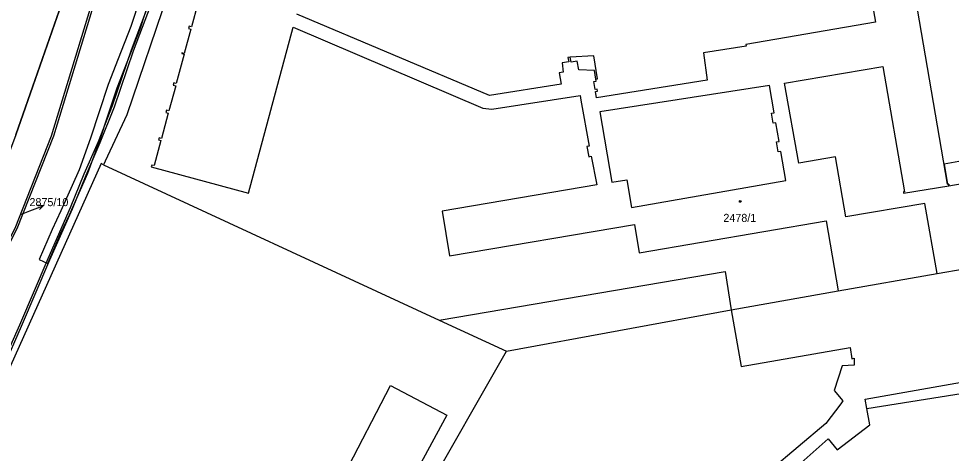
# Model space of a CAD drawing. Extents: x -756746 to -753363, y -1166406 to -1161727.
# Drawn here: x -756462 to -756264.9, y -1164823.5 to -1164731.7 of the extents above; entities that cross this region are included whole.
import ezdxf

# ---------------------------------------------------------------- set-up
doc = ezdxf.new("R2010")
doc.units = 0
for name, color, linetype in [('Hranice kat_území', 7, 'Continuous'), ('Hranice parcel', 7, 'Continuous'), ('Parcelní čísla', 7, 'Continuous'), ('Pop  PČ popisy', 7, 'Continuous'), ('Vnitřní kresba', 7, 'Continuous'), ('Věcná břemena k části', 7, 'Continuous'), ('Značky budov', 7, 'Continuous')]:
    doc.layers.add(name, color=color, linetype=linetype)

msp = doc.modelspace()

# ---------------------------------------------------------------- linework, layer by layer
at = {"layer": 'Hranice kat_území'}
msp.add_lwpolyline([(-756422.87, -1164595.27), (-756428.22, -1164644.36), (-756431.09, -1164657.8), (-756437.97, -1164683.71), (-756440.08, -1164691.67), (-756462.64, -1164756.22), (-756466.09, -1164765.29), (-756477.28, -1164794.67), (-756516.08, -1164872.77)], dxfattribs=at)
at = {"layer": 'Hranice parcel'}
for p, q in [((-756462.64, -1164756.22), (-756440.08, -1164691.67)), ((-756358.9, -1164801.9), (-756311.39, -1164793.15))]:
    msp.add_line(p, q, dxfattribs=at)
for points in [[(-756426.25, -1164658.73), (-756426.7, -1164662.46), (-756428.04, -1164669.21), (-756454.68, -1164756.53), (-756462.4, -1164776.07), (-756541.33, -1164932.53), (-756562.82, -1164984.31), (-756564.32, -1164986.79)], [(-756563.98, -1164985.45), (-756563.18, -1164984.13), (-756541.71, -1164932.38), (-756462.76, -1164775.9), (-756455.06, -1164756.4), (-756428.43, -1164669.17), (-756427.11, -1164662.4), (-756426.63, -1164658.66)], [(-756424.27, -1164707.5), (-756430.48, -1164726.42), (-756439.17, -1164752.02), (-756443.7, -1164761.79), (-756444.05, -1164762.54)], [(-756444.05, -1164762.54), (-756444.58, -1164762.3), (-756488.76, -1164860.66)], [(-756444.05, -1164762.54), (-756373.12, -1164795.33), (-756358.9, -1164801.9)], [(-756311.39, -1164793.15), (-756288.78, -1164789.2), (-756267.82, -1164785.54), (-756256.42, -1164783.55)], [(-756301.01, -1164829.47), (-756290.86, -1164820.43), (-756289.01, -1164822.78), (-756282.07, -1164817.47), (-756282.69, -1164814.02), (-756261.04, -1164810.57), (-756260.42, -1164812.28), (-756258.46, -1164811.61), (-756258.34, -1164811.97), (-756257.91, -1164811.89), (-756258.57, -1164807.76), (-756260.5, -1164796.47), (-756254.35, -1164795.65), (-756252.86, -1164795.39), (-756253.57, -1164791.21), (-756255.07, -1164791.47), (-756256.42, -1164783.55)], [(-756311.39, -1164793.15), (-756309.29, -1164805.16), (-756286.21, -1164801.17), (-756285.88, -1164803.5), (-756285.37, -1164803.4), (-756285.37, -1164804.88), (-756287.92, -1164804.99), (-756289.61, -1164810.24), (-756287.79, -1164812.41), (-756288.19, -1164813.01), (-756291.37, -1164817.22), (-756303.1, -1164827.05)], [(-756379.72, -1164845.72), (-756377.09, -1164840.77), (-756376.4, -1164832.63), (-756358.9, -1164801.9)]]:
    msp.add_lwpolyline(points, dxfattribs=at)
at = {"layer": 'Pop  PČ popisy'}
for p, q in [((-756459.65, -1164772.27), (-756456.85, -1164771.2)), ((-756456.85, -1164771.2), (-756457.96, -1164771.09)), ((-756456.85, -1164771.2), (-756457.6, -1164772.02)), ((-756461.39, -1164772.96), (-756459.65, -1164772.27))]:
    msp.add_line(p, q, dxfattribs=at)
at = {"layer": 'Vnitřní kresba'}
for p, q in [((-756265.65, -1164766.66), (-756273.84, -1164719.13)), ((-756282.09, -1164725.44), (-756280.91, -1164732.42)), ((-756424.17, -1164728.49), (-756425.48, -1164733.41)), ((-756362.51, -1164747.94), (-756403.22, -1164730.74)), ((-756280.91, -1164732.42), (-756308.26, -1164737.12)), ((-756425.61, -1164733.87), (-756427, -1164739.06)), ((-756425.99, -1164733.27), (-756426.12, -1164733.74)), ((-756426.12, -1164733.74), (-756425.61, -1164733.87)), ((-756425.48, -1164733.41), (-756425.99, -1164733.27)), ((-756413.42, -1164768.56), (-756403.95, -1164733.45)), ((-756403.95, -1164733.45), (-756363.92, -1164750.57)), ((-756308.2, -1164737.49), (-756317.24, -1164738.91)), ((-756308.26, -1164737.12), (-756308.2, -1164737.49)), ((-756427.03, -1164739.18), (-756428.7, -1164745.38)), ((-756427.51, -1164738.93), (-756427.54, -1164739.04)), ((-756427.54, -1164739.04), (-756427.03, -1164739.18)), ((-756427, -1164739.06), (-756427.51, -1164738.93)), ((-756345.4, -1164739.83), (-756345.89, -1164739.9)), ((-756345.89, -1164739.9), (-756345.74, -1164740.77)), ((-756340.4, -1164739.51), (-756345.4, -1164739.83)), ((-756345.19, -1164740.9), (-756345.4, -1164739.83)), ((-756339.62, -1164744.42), (-756340.4, -1164739.51)), ((-756317.24, -1164738.91), (-756316.44, -1164744.7)), ((-756345.74, -1164740.77), (-756347.14, -1164740.99)), ((-756347.14, -1164740.99), (-756346.88, -1164742.97)), ((-756343.92, -1164740.65), (-756345.19, -1164740.9)), ((-756343.62, -1164742.49), (-756343.92, -1164740.65)), ((-756300.11, -1164745.3), (-756279.32, -1164741.81)), ((-756279.32, -1164741.81), (-756274.75, -1164768.23)), ((-756346.88, -1164742.97), (-756347.74, -1164743.13)), ((-756347.74, -1164743.13), (-756347.35, -1164745.52)), ((-756340.31, -1164742.62), (-756343.62, -1164742.49)), ((-756340.02, -1164744.48), (-756340.31, -1164742.62)), ((-756428.82, -1164745.84), (-756430.26, -1164751.15)), ((-756429.21, -1164745.24), (-756429.33, -1164745.7)), ((-756429.33, -1164745.7), (-756428.82, -1164745.84)), ((-756428.7, -1164745.38), (-756429.21, -1164745.24)), ((-756347.35, -1164745.52), (-756362.51, -1164747.94)), ((-756340.44, -1164744.95), (-756339.96, -1164744.87)), ((-756340.17, -1164746.64), (-756340.44, -1164744.95)), ((-756340.02, -1164744.48), (-756339.62, -1164744.42)), ((-756339.96, -1164744.87), (-756340.02, -1164744.48)), ((-756316.44, -1164744.7), (-756339.89, -1164748.38)), ((-756303.27, -1164745.79), (-756339.13, -1164751.37)), ((-756302.28, -1164751.56), (-756303.27, -1164745.79)), ((-756297.07, -1164762.22), (-756300.11, -1164745.3)), ((-756361.99, -1164750.79), (-756343.33, -1164747.91)), ((-756343.33, -1164747.91), (-756343.16, -1164748.91)), ((-756339.7, -1164746.57), (-756340.17, -1164746.64)), ((-756340.09, -1164747.08), (-756339.62, -1164747)), ((-756339.89, -1164748.38), (-756340.09, -1164747.08)), ((-756339.62, -1164747), (-756339.7, -1164746.57)), ((-756343.16, -1164748.91), (-756341.39, -1164758.6)), ((-756430.39, -1164751.62), (-756431.82, -1164756.97)), ((-756430.76, -1164751.02), (-756430.89, -1164751.49)), ((-756430.89, -1164751.49), (-756430.39, -1164751.62)), ((-756430.26, -1164751.15), (-756430.76, -1164751.02)), ((-756363.92, -1164750.57), (-756361.99, -1164750.79)), ((-756339.13, -1164751.37), (-756336.6, -1164766.23)), ((-756302.85, -1164751.66), (-756302.28, -1164751.56)), ((-756302.49, -1164753.75), (-756302.85, -1164751.66)), ((-756301.92, -1164753.65), (-756302.49, -1164753.75)), ((-756301.23, -1164757.62), (-756301.92, -1164753.65)), ((-756431.93, -1164757.42), (-756433.38, -1164762.72)), ((-756432.32, -1164756.83), (-756432.44, -1164757.28)), ((-756432.44, -1164757.28), (-756431.93, -1164757.42)), ((-756431.82, -1164756.97), (-756432.32, -1164756.83)), ((-756301.81, -1164757.72), (-756301.23, -1164757.62)), ((-756301.45, -1164759.82), (-756301.81, -1164757.72)), ((-756341.39, -1164758.6), (-756341.88, -1164758.69)), ((-756341.88, -1164758.69), (-756341.49, -1164760.83)), ((-756300.87, -1164759.72), (-756301.45, -1164759.82)), ((-756299.82, -1164765.88), (-756300.87, -1164759.72)), ((-756341.49, -1164760.83), (-756341.01, -1164760.74)), ((-756341.01, -1164760.74), (-756339.81, -1164766.78)), ((-756289.35, -1164760.88), (-756297.07, -1164762.22)), ((-756287.13, -1164773.57), (-756289.35, -1164760.88)), ((-756433.87, -1164762.59), (-756433.98, -1164763.01)), ((-756433.98, -1164763.01), (-756413.42, -1164768.56)), ((-756433.38, -1164762.72), (-756433.87, -1164762.59)), ((-756336.6, -1164766.23), (-756333.43, -1164765.69)), ((-756333.43, -1164765.69), (-756332.44, -1164771.53)), ((-756332.44, -1164771.53), (-756299.82, -1164765.88)), ((-756339.81, -1164766.78), (-756372.51, -1164772.34)), ((-756274.94, -1164768.56), (-756265.35, -1164766.96)), ((-756265.41, -1164766.61), (-756265.65, -1164766.66)), ((-756265.35, -1164766.96), (-756265.41, -1164766.61)), ((-756274.75, -1164768.23), (-756274.99, -1164768.27)), ((-756274.99, -1164768.27), (-756274.94, -1164768.56)), ((-756270.42, -1164770.73), (-756287.13, -1164773.57)), ((-756267.82, -1164785.54), (-756270.42, -1164770.73)), ((-756372.51, -1164772.34), (-756370.95, -1164781.78)), ((-756370.95, -1164781.78), (-756331.83, -1164775.16)), ((-756331.83, -1164775.16), (-756330.81, -1164781.14)), ((-756330.81, -1164781.14), (-756291.31, -1164774.4)), ((-756291.31, -1164774.4), (-756288.78, -1164789.2)), ((-756373.12, -1164795.33), (-756312.65, -1164785.1)), ((-756312.65, -1164785.1), (-756311.39, -1164793.15)), ((-756396.08, -1164833.53), (-756383.4, -1164809.18)), ((-756383.4, -1164809.18), (-756371.5, -1164815.4)), ((-756283.04, -1164812.05), (-756258.57, -1164807.76)), ((-756282.69, -1164814.02), (-756283.04, -1164812.05)), ((-756371.5, -1164815.4), (-756384.37, -1164839.12))]:
    msp.add_line(p, q, dxfattribs=at)
at = {"layer": 'Věcná břemena k části'}
for points in [[(-756275.6, -1164542.01), (-756278.81, -1164553.72), (-756280.94, -1164565.94), (-756281.2, -1164578.35), (-756280.27, -1164590.46), (-756278.62, -1164602.4), (-756276.49, -1164614.24), (-756270.43, -1164649.69), (-756264.37, -1164685.22), (-756252.4, -1164753.2), (-756257.42, -1164754.13), (-756260.51, -1164754.71), (-756259.38, -1164761.16), (-756266.38, -1164762.4), (-756265.65, -1164766.66), (-756265.41, -1164766.61), (-756265.35, -1164766.96), (-756258.58, -1164765.77), (-756255.55, -1164783.42), (-756254.2, -1164791.32), (-756253.57, -1164791.21), (-756252.86, -1164795.39), (-756253.54, -1164795.51), (-756244.97, -1164848.53)], [(-756421.72, -1164690.44), (-756422.87, -1164695.07), (-756423.14, -1164696.83), (-756426.09, -1164706.65), (-756426.63, -1164707.72), (-756430.17, -1164717.32), (-756433.85, -1164726.73), (-756438.2, -1164738.3), (-756442.23, -1164750.11), (-756445.23, -1164757.67), (-756448.22, -1164764.52), (-756451.12, -1164771.62), (-756455.88, -1164782.39), (-756461.86, -1164796.41), (-756465.64, -1164805), (-756470.03, -1164815.21), (-756478.53, -1164834.44)], [(-756432.55, -1164715.73), (-756438.3, -1164733.36), (-756440.95, -1164740.15), (-756443.1, -1164745.59), (-756445, -1164751.37), (-756446.84, -1164756.91), (-756449.24, -1164763.6), (-756453.07, -1164772.3), (-756454.93, -1164776.19), (-756457.68, -1164782.58), (-756455.84, -1164783.36), (-756453.11, -1164777.01), (-756451.25, -1164773.14), (-756447.38, -1164764.34), (-756444.94, -1164757.57), (-756443.1, -1164751.99), (-756441.22, -1164746.27), (-756439.09, -1164740.89), (-756436.42, -1164734.04), (-756430.63, -1164716.31)], [(-756465.18, -1164805.2), (-756461.4, -1164796.61), (-756455.42, -1164782.59), (-756450.66, -1164771.82), (-756447.76, -1164764.72), (-756444.77, -1164757.87), (-756441.76, -1164750.29), (-756437.73, -1164738.46), (-756433.39, -1164726.91)]]:
    msp.add_lwpolyline(points, dxfattribs=at)
at = {"layer": 'Značky budov'}
msp.add_circle((-756309.48, -1164770.28), 0.175, dxfattribs=at)

# ---------------------------------------------------------------- texts
at = {"layer": 'Parcelní čísla'}
for s, p in [('2875/10', (-756459.73, -1164771.28)), ('2478/1', (-756313.04, -1164774.61))]:
    msp.add_text(s, height=1.7, dxfattribs=at).set_placement(p)

doc.saveas('drawing.dxf')
